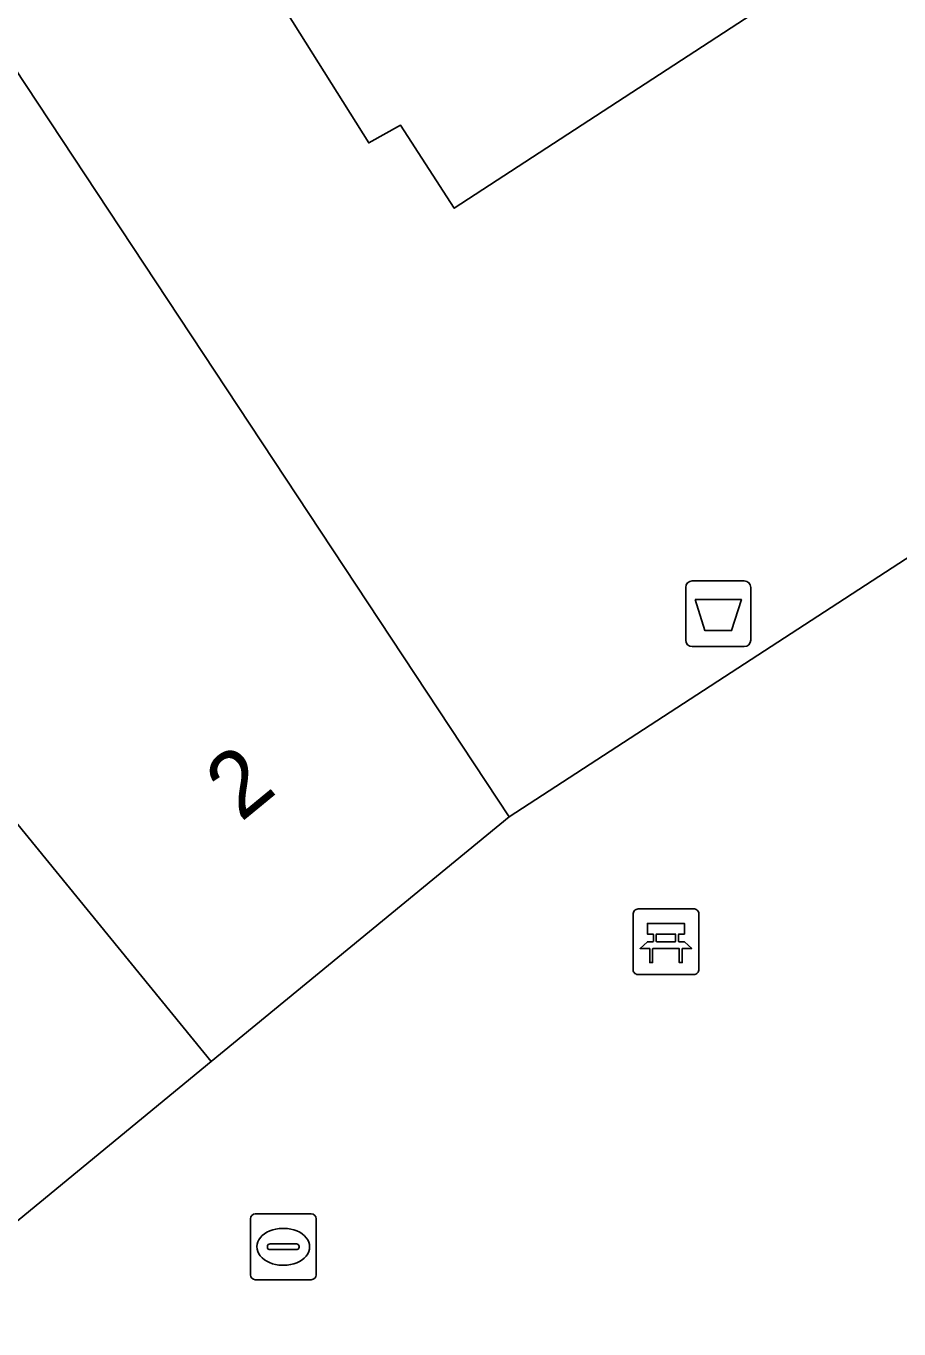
# Model space of a CAD drawing. Extents: x 161087 to 161926, y 382572 to 383873.
# Drawn here: x 161312.3 to 161325.58, y 383227.83 to 383247.64 of the extents above; entities that cross this region are included whole.
import ezdxf

# ---------------------------------------------------------------- set-up
doc = ezdxf.new("R2010")
doc.units = 0
for name, color, linetype in [('IMGEO_Afvalbak', 7, 'Continuous'), ('IMGEO_Bank', 7, 'Continuous'), ('IMGEO_Kolk', 7, 'Continuous'), ('IMGEO_Pand', 7, 'Continuous'), ('IMGEO_Pand_nummerreeks', 7, 'Continuous'), ('IMGEO_Voetgangersgebied_open', 7, 'Continuous')]:
    doc.layers.add(name, color=color, linetype=linetype)

msp = doc.modelspace()

# ---------------------------------------------------------------- linework, layer by layer
at = {"layer": 'IMGEO_Afvalbak'}
for p, q in [((161322.434, 383239.203), (161323.224, 383239.203)), ((161323.224, 383239.203), (161322.434, 383239.203)), ((161322.334, 383238.303), (161322.334, 383239.103)), ((161322.334, 383239.103), (161322.334, 383238.303)), ((161323.324, 383239.103), (161323.324, 383238.303)), ((161323.324, 383238.303), (161323.324, 383239.103)), ((161323.224, 383238.203), (161322.434, 383238.203)), ((161322.434, 383238.203), (161323.224, 383238.203))]:
    msp.add_line(p, q, dxfattribs=at)
msp.add_lwpolyline([(161322.477, 383238.917), (161323.181, 383238.917), (161323.032, 383238.447), (161322.626, 383238.447), (161322.477, 383238.917)], dxfattribs=at)
for centre, start, end in [((161322.434, 383239.103), 90, 180), ((161322.434, 383239.103), 90, 180), ((161323.224, 383239.103), 0, 90), ((161323.224, 383239.103), 360, 90), ((161322.434, 383238.303), 180, 270), ((161322.434, 383238.303), 180, 270), ((161323.224, 383238.303), 270, 0), ((161323.224, 383238.303), 270, 0)]:
    msp.add_arc(centre, 0.1, start, end, dxfattribs=at)
at = {"layer": 'IMGEO_Bank'}
for p, q in [((161321.534, 383233.289), (161321.534, 383234.13)), ((161321.534, 383234.13), (161321.534, 383233.289)), ((161321.609, 383234.214), (161322.45, 383234.214)), ((161322.45, 383234.214), (161321.609, 383234.214)), ((161322.534, 383234.139), (161322.534, 383233.298)), ((161322.534, 383233.298), (161322.534, 383234.139)), ((161322.175, 383233.832), (161321.893, 383233.832)), ((161321.843, 383233.72), (161321.843, 383233.826)), ((161321.887, 383233.826), (161321.887, 383233.72)), ((161321.893, 383233.714), (161322.175, 383233.714)), ((161322.181, 383233.72), (161322.181, 383233.826)), ((161322.225, 383233.826), (161322.225, 383233.72)), ((161322.231, 383233.612), (161321.838, 383233.612)), ((161322.459, 383233.214), (161321.618, 383233.214)), ((161321.618, 383233.214), (161322.459, 383233.214))]:
    msp.add_line(p, q, dxfattribs=at)
for points in [[(161321.837, 383233.832), (161321.751, 383233.832), (161321.751, 383233.993), (161322.314, 383233.993), (161322.314, 383233.832), (161322.231, 383233.832)], [(161321.781, 383233.612), (161321.639, 383233.612), (161321.751, 383233.714), (161321.837, 383233.714)], [(161322.231, 383233.714), (161322.314, 383233.714), (161322.426, 383233.612), (161322.287, 383233.612)], [(161321.831, 383233.605), (161321.831, 383233.398), (161321.788, 383233.398), (161321.788, 383233.605)], [(161322.281, 383233.605), (161322.281, 383233.398), (161322.237, 383233.398), (161322.237, 383233.605)]]:
    msp.add_lwpolyline(points, dxfattribs=at)
for centre, radius, start, end in [((161321.612, 383234.136), 0.0779, 92.4484, 184.2845), ((161321.612, 383234.136), 0.0779, 92.4484, 184.2845), ((161322.456, 383234.136), 0.0779, 2.4484, 94.2845), ((161322.456, 383234.136), 0.0779, 2.4484, 94.2845), ((161321.836, 383233.825), 0.00671, 2.8957, 87.1043), ((161321.893, 383233.825), 0.00671, 92.8957, 177.1043), ((161322.175, 383233.825), 0.00671, 2.8957, 87.1043), ((161322.232, 383233.825), 0.00671, 92.8957, 177.1043), ((161321.836, 383233.721), 0.00671, 272.8957, 357.1043), ((161321.893, 383233.721), 0.00671, 182.8957, 267.1043), ((161322.175, 383233.721), 0.00671, 272.8957, 357.1043), ((161322.232, 383233.721), 0.00671, 182.8957, 267.1043), ((161321.781, 383233.605), 0.00671, 2.8957, 87.1043), ((161321.838, 383233.605), 0.00671, 92.8957, 177.1043), ((161322.23, 383233.605), 0.00671, 2.8957, 87.1043), ((161322.287, 383233.605), 0.00671, 92.8957, 177.1043), ((161321.612, 383233.292), 0.0779, 182.4484, 274.2845), ((161321.612, 383233.292), 0.0779, 182.4484, 274.2845), ((161322.456, 383233.292), 0.0779, 272.4484, 4.2845), ((161322.456, 383233.292), 0.0779, 272.4484, 4.2845)]:
    msp.add_arc(centre, radius, start, end, dxfattribs=at)
at = {"layer": 'IMGEO_Kolk'}
for p, q in [((161315.71, 383228.649), (161315.71, 383229.501)), ((161315.785, 383229.575), (161316.637, 383229.575)), ((161316.711, 383229.501), (161316.711, 383228.649)), ((161316.198, 383229.355), (161316.223, 383229.355)), ((161315.969, 383229.069), (161315.969, 383229.081)), ((161316.012, 383229.118), (161316.41, 383229.118)), ((161316.453, 383229.081), (161316.453, 383229.069)), ((161316.407, 383229.032), (161316.009, 383229.032)), ((161316.221, 383228.795), (161316.196, 383228.795)), ((161316.637, 383228.575), (161315.785, 383228.575))]:
    msp.add_line(p, q, dxfattribs=at)
for points in [[(161315.71, 383228.649), (161315.71, 383229.501)], [(161315.785, 383229.575), (161316.637, 383229.575)], [(161316.711, 383229.501), (161316.711, 383228.649)], [(161316.637, 383228.575), (161315.785, 383228.575)]]:
    msp.add_lwpolyline(points, dxfattribs=at)
for centre, radius, start, end in [((161315.787, 383229.499), 0.0765, 91.552, 178.448), ((161315.787, 383229.499), 0.0765, 91.552, 178.448), ((161316.635, 383229.499), 0.0765, 1.552, 88.448), ((161316.635, 383229.499), 0.0765, 1.552, 88.448), ((161316.009, 383229.078), 0.0403, 85.8775, 175.7526), ((161316.414, 383229.08), 0.0386, 1.7309, 96.639), ((161316.006, 383229.068), 0.0366, 178.938, 274.7102), ((161316.41, 383229.075), 0.043, 264.8664, 352.4533), ((161315.787, 383228.651), 0.0765, 181.552, 268.448), ((161315.787, 383228.651), 0.0765, 181.552, 268.448), ((161316.635, 383228.651), 0.0765, 271.552, 358.448), ((161316.635, 383228.651), 0.0765, 271.552, 358.448)]:
    msp.add_arc(centre, radius, start, end, dxfattribs=at)
for centre, major_axis, ratio, start_param, end_param in [((161316.197, 383229.075), (-0.387, 0.002), 0.722429, 4.712389, 7.853982), ((161316.222, 383229.075), (-0.39, 0.002), 0.717154, 1.570796, 4.712389)]:
    msp.add_ellipse(centre, major_axis=major_axis, ratio=ratio, start_param=start_param, end_param=end_param, dxfattribs=at)
at = {"layer": 'IMGEO_Pand'}
for points in [[(161330.29, 383257.838), (161317.954, 383250), (161315.781, 383248.619), (161317.511, 383245.862), (161317.992, 383246.135), (161318.813, 383244.869), (161326.69, 383250), (161332.783, 383253.969)], [(161319.646, 383235.614), (161336.202, 383246.369), (161336.571, 383248.091), (161335.341, 383250), (161332.783, 383253.969), (161326.69, 383250), (161318.813, 383244.869), (161317.992, 383246.135), (161317.511, 383245.862), (161315.781, 383248.619), (161314.914, 383250), (161313.523, 383252.217), (161310.112, 383250.225), (161310.253, 383250), (161312.123, 383247.006)], [(161319.646, 383235.614), (161312.123, 383247.006), (161305.563, 383243.587), (161315.113, 383231.891)], [(161310.467, 383228.075), (161315.113, 383231.891), (161305.563, 383243.587), (161303.002, 383242.252), (161300.84, 383240.054)]]:
    msp.add_lwpolyline(points, close=True, dxfattribs=at)
at = {"layer": 'IMGEO_Voetgangersgebied_open'}
msp.add_lwpolyline([(161303.92, 383210.151), (161311.795, 383216.512), (161316.379, 383220.214), (161320.911, 383223.874), (161325.53, 383227.605), (161325.64, 383227.457), (161330.609, 383230.714), (161331.948, 383231.591), (161331.4, 383232.428), (161340.433, 383238.349), (161340.981, 383237.512), (161341.482, 383237.84), (161336.202, 383246.369), (161319.646, 383235.614), (161315.113, 383231.891), (161310.467, 383228.075), (161305.708, 383224.167), (161296.347, 383216.479), (161287.067, 383208.859), (161282.431, 383205.051), (161282.144, 383205.398), (161281.384, 383204.763), (161281.251, 383204.931), (161279.695, 383203.618)], dxfattribs=at)

# ---------------------------------------------------------------- texts
at = {"layer": 'IMGEO_Pand_nummerreeks'}
msp.add_text('2', height=1, rotation=39.3946, dxfattribs=at).set_placement((161315.566, 383235.523))

doc.saveas('drawing.dxf')
